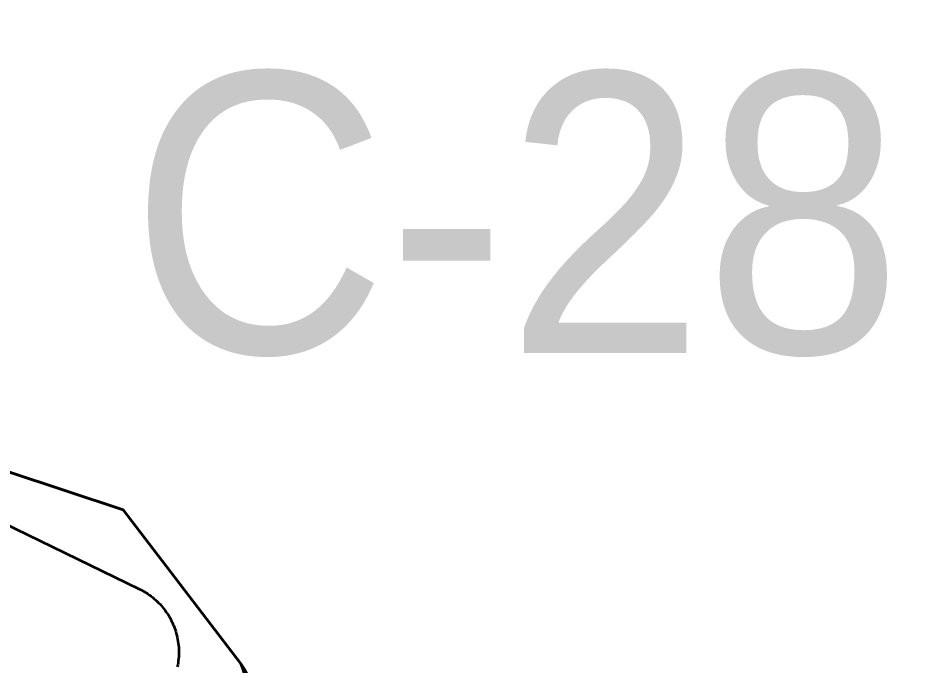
# Model space of a CAD drawing. Extents: x -1643653 to 4543381, y 1624270 to 13878484.
# Drawn here: x 738146 to 739428, y 8955366 to 8956289 of the extents above; entities that cross this region are included whole.
import ezdxf

# ---------------------------------------------------------------- set-up
doc = ezdxf.new("R2010")
doc.units = 0
doc.header["$LTSCALE"] = 200
for name, color, linetype, lineweight in [('1', 7, 'Continuous', 13), ('15', 7, 'Continuous', 25), ('27', 7, 'Continuous', 53), ('28', 7, 'Continuous', 53), ('29', 7, 'Continuous', 13), ('60', 7, 'Continuous', 53)]:
    doc.layers.add(name, color=color, linetype=linetype, lineweight=lineweight)

msp = doc.modelspace()

# ---------------------------------------------------------------- linework, layer by layer
at = {"layer": '1', "lineweight": 25}
msp.add_spline([(814781, 9009175.5), (814787.2, 9009173.4), (814796.9, 9009173.4), (814799.4, 9009172.4), (814805.1, 9009174.5), (814805.6, 9009176.5), (814811.7, 9009179.5), (814811.7, 9009179.5), (814801.5, 9009181), (814790.7, 9009181.5), (814784.1, 9009183.1), (814777.4, 9009185.1), (814778.4, 9009175.5)], degree=3, dxfattribs=at)
at = {"layer": '27'}
for points in [[(737751.1, 8955750.3), (738318.9, 8955474.3), (738321.4, 8955473.1), (738323.9, 8955471.7), (738326.3, 8955470.3), (738328.7, 8955468.8), (738331.1, 8955467.3), (738333.4, 8955465.7), (738335.7, 8955464), (738337.9, 8955462.2), (738340.1, 8955460.4), (738342.2, 8955458.6)], [(737751.1, 8955750.3), (738318.9, 8955474.3), (738321.4, 8955473.1), (738323.9, 8955471.7), (738326.3, 8955470.3), (738328.7, 8955468.8), (738331.1, 8955467.3), (738333.4, 8955465.7), (738335.7, 8955464), (738337.9, 8955462.2), (738340.1, 8955460.4), (738342.2, 8955458.6)], [(738342.2, 8955458.6), (738344.3, 8955456.6), (738346.3, 8955454.7), (738348.3, 8955452.6), (738350.2, 8955450.5), (738352, 8955448.4), (738353.8, 8955446.2), (738355.5, 8955443.9), (738357.2, 8955441.6), (738358.7, 8955439.3), (738360.3, 8955436.9), (738361.7, 8955434.5), (738363.1, 8955432), (738364.4, 8955429.5), (738365.6, 8955427), (738366.8, 8955424.4), (738367.9, 8955421.8), (738368.9, 8955419.1), (738369.9, 8955416.5), (738370.7, 8955413.8), (738371.5, 8955411.1), (738372.2, 8955408.3), (738372.9, 8955405.6), (738373.4, 8955402.8), (738373.9, 8955400), (738374.3, 8955397.2), (738374.7, 8955394.4), (738374.9, 8955391.6), (738375.1, 8955388.8), (738375.1, 8955385.9), (738375.1, 8955383.1), (738375.1, 8955380.3), (738374.9, 8955377.5), (738374.7, 8955374.6), (738374.4, 8955371.8), (738374, 8955369), (738373.5, 8955366.2), (738372.9, 8955363.5)], [(738342.2, 8955458.6), (738344.3, 8955456.6), (738346.3, 8955454.7), (738348.3, 8955452.6), (738350.2, 8955450.5), (738352, 8955448.4), (738353.8, 8955446.2), (738355.5, 8955443.9), (738357.2, 8955441.6), (738358.7, 8955439.3), (738360.3, 8955436.9), (738361.7, 8955434.5), (738363.1, 8955432), (738364.4, 8955429.5), (738365.6, 8955427), (738366.8, 8955424.4), (738367.9, 8955421.8), (738368.9, 8955419.1), (738369.9, 8955416.5), (738370.7, 8955413.8), (738371.5, 8955411.1), (738372.2, 8955408.3), (738372.9, 8955405.6), (738373.4, 8955402.8), (738373.9, 8955400), (738374.3, 8955397.2), (738374.7, 8955394.4), (738374.9, 8955391.6), (738375.1, 8955388.8), (738375.1, 8955385.9), (738375.1, 8955383.1), (738375.1, 8955380.3), (738374.9, 8955377.5), (738374.7, 8955374.6), (738374.4, 8955371.8), (738374, 8955369), (738373.5, 8955366.2), (738372.9, 8955363.5)]]:
    msp.add_lwpolyline(points, dxfattribs=at)
at = {"layer": '28'}
msp.add_lwpolyline([(738500.4, 8954733.2), (738484.3, 8955309.3), (738463.8, 8955367.2), (738295.6, 8955587.3), (736967.7, 8956027.6), (736963.6, 8956029)], dxfattribs=at)
at = {"layer": '29', "lineweight": 53}
msp.add_lwpolyline([(736967.7, 8956027.6), (738295.6, 8955587.3), (738463.8, 8955367.2)], dxfattribs=at)
msp.add_arc((738384.3, 8955306.5), 100, 1.606, 37.3757, dxfattribs=at)
at = {"layer": '60'}
for points in [[(737751.1, 8955750.3), (738318.9, 8955474.3), (738321.4, 8955473.1), (738323.9, 8955471.7), (738326.3, 8955470.3), (738328.7, 8955468.8), (738331.1, 8955467.3), (738333.4, 8955465.7), (738335.7, 8955464), (738337.9, 8955462.2), (738340.1, 8955460.4), (738342.2, 8955458.6)], [(738342.2, 8955458.6), (738344.3, 8955456.6), (738346.3, 8955454.7), (738348.3, 8955452.6), (738350.2, 8955450.5), (738352, 8955448.4), (738353.8, 8955446.2), (738355.5, 8955443.9), (738357.2, 8955441.6), (738358.7, 8955439.3), (738360.3, 8955436.9), (738361.7, 8955434.5), (738363.1, 8955432), (738364.4, 8955429.5), (738365.6, 8955427), (738366.8, 8955424.4), (738367.9, 8955421.8), (738368.9, 8955419.1), (738369.9, 8955416.5), (738370.7, 8955413.8), (738371.5, 8955411.1), (738372.2, 8955408.3), (738372.9, 8955405.6), (738373.4, 8955402.8), (738373.9, 8955400), (738374.3, 8955397.2), (738374.7, 8955394.4), (738374.9, 8955391.6), (738375.1, 8955388.8), (738375.1, 8955385.9), (738375.1, 8955383.1), (738375.1, 8955380.3), (738374.9, 8955377.5), (738374.7, 8955374.6), (738374.4, 8955371.8), (738374, 8955369), (738373.5, 8955366.2), (738372.9, 8955363.5)]]:
    msp.add_lwpolyline(points, dxfattribs=at)

# ---------------------------------------------------------------- texts
at = {"layer": '15', "width": 0.95}
msp.add_text('C-28', height=400, dxfattribs=at).set_placement((738305.4, 8955810.9))

doc.saveas('drawing.dxf')
